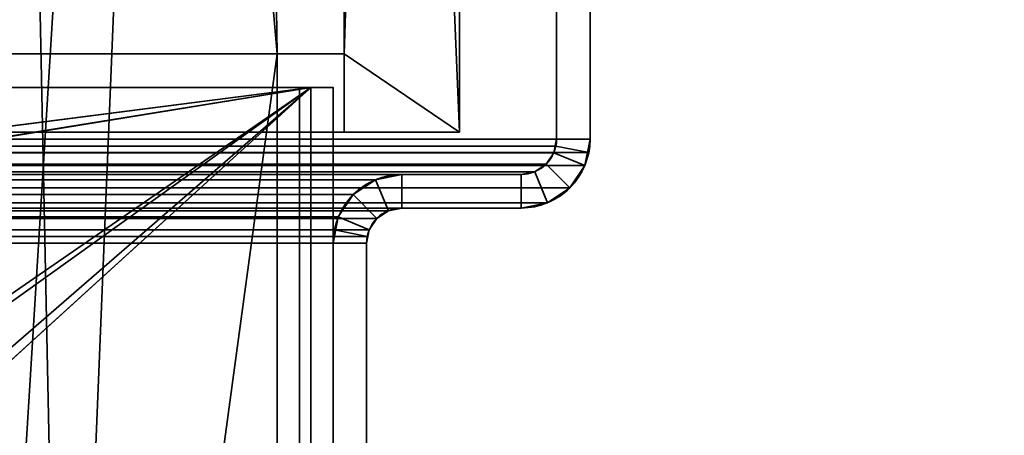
# Model space of a CAD drawing. Header units: millimetres. Extents: x -603 to 3703, y -115 to 249.
# Tile 1034 of 1056: x 1961 to 2005, y 54 to 73. Entities that reach past the tile are written whole.
import ezdxf

# ---------------------------------------------------------------- set-up
doc = ezdxf.new("R2010")
doc.units = ezdxf.units.MM
doc.layers.add('152', color=7, linetype='Continuous', true_color=0xffffff)

# ---------------------------------------------------------------- blocks, each defined once
blk = doc.blocks.new('UG_SURFACE_002')
at = {"layer": '152', "color": 252, "linetype": 'Continuous', "lineweight": 35}
for points in [[(2165, -13.4, 2212.25), (2165, 230.4, 2212.25), (835, 230.4, 2212.25), (835, -13.4, 2212.25)], [(985, -13.4, 2062.25), (985, 230.4, 2062.25), (2015, 230.4, 2062.25), (2015, -13.4, 2062.25)]]:
    blk.add_3dface(points, dxfattribs=at)
blk = doc.blocks.new('UG_SURFACE_117')
at = {"layer": '152', "color": 252, "linetype": 'Continuous', "lineweight": 35}
for points in [[(1974, 69.5, 2022.25), (1026, 69.5, 2022.25), (1609.3, 22.801, 2022.25), (1611.8, 22.801, 2022.25)], [(1974, 69.5, 2020.75), (1026, 69.5, 2020.75), (1026, 69.5, 2022.25), (1974, 69.5, 2022.25)], [(1026, 69.5, 2020.75), (1974, 69.5, 2020.75), (1922.7, 22.801, 2020.75), (1920.2, 22.801, 2020.75)], [(1974, 69.5, 2022.25), (1611.8, 22.801, 2022.25), (1685.2, 22.801, 2022.25)], [(1685.2, 22.801, 2022.25), (1687.7, 22.801, 2022.25), (1974, 69.5, 2022.25)], [(1974, 69.5, 2022.25), (1687.7, 22.801, 2022.25), (1906.3, 22.801, 2022.25)], [(1906.3, 22.801, 2022.25), (1908.8, 22.801, 2022.25), (1974, 69.5, 2022.25)], [(1974, 69.5, 2022.25), (1908.8, 22.801, 2022.25), (1920.2, 22.801, 2022.25)], [(1920.2, 22.801, 2022.25), (1922.7, 22.801, 2022.25), (1974, 69.5, 2022.25)], [(1922.7, 22.801, 2022.25), (1922.7, 18.08, 2022.25), (1974, 18.08, 2022.25), (1974, 69.5, 2022.25)], [(1974, 69.5, 2020.75), (1974, 18.08, 2020.75), (1922.7, 18.08, 2020.75), (1922.7, 22.801, 2020.75)], [(1974, 18.08, 2020.75), (1974, 69.5, 2020.75), (1974, 69.5, 2022.25), (1974, 18.08, 2022.25)]]:
    blk.add_3dface(points, dxfattribs=at)
blk = doc.blocks.new('UG_SURFACE_118')
at = {"layer": '152', "color": 252, "linetype": 'Continuous', "lineweight": 35}
for points in [[(1973.5, 69.5, -6.75), (1973.5, 52.894, 134.679), (1973.5, 40.569, 702.391), (1973.5, 42.7, 702.167)], [(1973.5, 42.7, 702.167), (1973.5, 44.831, 702.391), (1973.5, 69.5, -6.75)], [(1973.5, 69.5, 2008.25), (1973.5, 69.5, -6.75), (1973.5, 52.894, 711.345)], [(1973.5, 52.894, 711.345), (1973.5, 52.448, 715.584), (1973.5, 69.5, 2008.25)], [(1973.5, 69.5, -6.75), (1973.5, 48.725, 704.124), (1973.5, 51.577, 707.292)], [(1973.5, 69.5, -6.75), (1973.5, 22.801, 72.95), (1973.5, 22.801, 75.45), (1973.5, 51.577, 130.625)], [(1973.5, 69.5, 2008.25), (1973.5, 46.869, 1298.447), (1973.5, 52.894, 1864.679)], [(1973.5, 69.5, 2008.25), (1973.5, 50.317, 719.275), (1973.5, 52.894, 1288.012)], [(1973.5, 51.577, 707.292), (1973.5, 52.894, 711.345), (1973.5, 69.5, -6.75)], [(1973.5, 52.448, 715.584), (1973.5, 50.317, 719.275), (1973.5, 69.5, 2008.25)], [(1973.5, 51.577, 130.625), (1973.5, 52.894, 134.679), (1973.5, 69.5, -6.75)], [(1973.5, 69.5, 2008.25), (1973.5, 52.448, 1868.917), (1973.5, 50.317, 1872.609)], [(1973.5, 69.5, 2008.25), (1973.5, 52.448, 1292.251), (1973.5, 50.317, 1295.942)], [(1973.5, 44.831, 702.391), (1973.5, 48.725, 704.124), (1973.5, 69.5, -6.75)], [(1973.5, 52.894, 1864.679), (1973.5, 52.448, 1868.917), (1973.5, 69.5, 2008.25)], [(1973.5, 52.894, 1288.012), (1973.5, 52.448, 1292.251), (1973.5, 69.5, 2008.25)], [(1973.5, 50.317, 1872.609), (1973.5, 46.869, 1875.114), (1973.5, 69.5, 2008.25)], [(1973.5, 50.317, 1295.942), (1973.5, 46.869, 1298.447), (1973.5, 69.5, 2008.25)], [(1973.5, 69.5, -6.75), (1973.5, 22.801, 59.05), (1973.5, 22.801, 61.55)], [(1973.5, 46.869, 1875.114), (1973.5, 42.7, 1876), (1973.5, 18.08, 2008.25), (1973.5, 69.5, 2008.25)], [(1973.5, 22.801, 61.55), (1973.5, 22.801, 72.95), (1973.5, 69.5, -6.75)], [(1973.5, 69.5, -6.75), (1973.5, 18.08, -6.75), (1973.5, 18.08, 59.05), (1973.5, 22.801, 59.05)], [(1975, 69.5, 2008.25), (1975, 69.5, -6.75), (1973.5, 69.5, -6.75), (1973.5, 69.5, 2008.25)], [(1975, 18.08, 2008.25), (1975, 69.5, 2008.25), (1973.5, 69.5, 2008.25), (1973.5, 18.08, 2008.25)], [(1973.5, 18.08, -6.75), (1973.5, 69.5, -6.75), (1975, 69.5, -6.75), (1975, 18.08, -6.75)], [(1975, 69.5, -6.75), (1975, 52.448, 138.917), (1975, 52.894, 134.679)], [(1975, 69.5, 2008.25), (1975, 52.894, 1864.679), (1975, 52.894, 1288.012)], [(1975, 69.5, -6.75), (1975, 22.801, 72.95), (1975, 22.801, 61.55)], [(1975, 52.894, 134.679), (1975, 51.577, 130.625), (1975, 69.5, -6.75)], [(1975, 51.577, 130.625), (1975, 48.725, 127.458), (1975, 69.5, -6.75)], [(1975, 69.5, 2008.25), (1975, 52.448, 1868.917), (1975, 52.894, 1864.679)], [(1975, 22.801, 61.55), (1975, 22.801, 59.05), (1975, 69.5, -6.75)], [(1975, 22.801, 75.45), (1975, 22.801, 72.95), (1975, 69.5, -6.75), (1975, 44.831, 125.724)], [(1975, 52.448, 138.917), (1975, 69.5, -6.75), (1975, 51.577, 707.292)], [(1975, 69.5, 2008.25), (1975, 22.801, 1938.45), (1975, 22.801, 1935.95), (1975, 52.448, 1868.917)], [(1975, 69.5, 2008.25), (1975, 52.448, 715.584), (1975, 52.894, 711.345)], [(1975, 52.894, 1288.012), (1975, 42.7, 722.667), (1975, 46.869, 721.78), (1975, 69.5, 2008.25)], [(1975, 69.5, 2008.25), (1975, 50.317, 719.275), (1975, 52.448, 715.584)], [(1975, 52.894, 711.345), (1975, 69.5, -6.75), (1975, 69.5, 2008.25)], [(1975, 48.725, 127.458), (1975, 44.831, 125.724), (1975, 69.5, -6.75)], [(1975, 46.869, 721.78), (1975, 50.317, 719.275), (1975, 69.5, 2008.25)], [(1975, 52.894, 711.345), (1975, 51.577, 707.292), (1975, 69.5, -6.75)], [(1975, 69.5, 2008.25), (1975, 18.08, 2008.25), (1975, 18.08, 1938.45), (1975, 22.801, 1938.45)], [(1975, 22.801, 59.05), (1975, 18.08, 59.05), (1975, 18.08, -6.75), (1975, 69.5, -6.75)]]:
    blk.add_3dface(points, dxfattribs=at)
blk = doc.blocks.new('UG_SURFACE_131')
at = {"layer": '152', "color": 41, "linetype": 'Continuous', "lineweight": 35}
for points in [[(1019.35, 67.5, 2027.9), (1980.65, 67.5, 2027.9), (1980.65, 229.15, 2027.9), (1019.35, 229.15, 2027.9)], [(1965.5, 19.5, 2012.75), (1963, 19.5, 2010.25), (1958.65, 229.15, 2005.9), (1972.5, 71, 2019.75)], [(1970.5, 203.3, 2017.75), (1972.5, 71, 2019.75), (1958.65, 229.15, 2005.9)], [(1963, 19.5, 2010.25), (1963, 11.15, 2010.25), (1958.65, 11.15, 2005.9), (1958.65, 229.15, 2005.9)], [(1975, 203.3, 2022.25), (1975, 229.15, 2022.25), (1980.65, 229.15, 2027.9), (1975.5, 71, 2022.75)], [(1980.65, 229.15, 2027.9), (1980.65, 67.5, 2027.9), (1975.5, 67.5, 2022.75), (1975.5, 71, 2022.75)], [(1975.5, 71, 2022.75), (1972.5, 71, 2019.75), (1970.5, 203.3, 2017.75), (1975, 203.3, 2022.25)], [(1975.5, 71, 2022.75), (1975.5, 67.5, 2022.75), (1024.5, 67.5, 2022.75), (1024.5, 71, 2022.75)], [(1972.5, 71, 2019.75), (1975.5, 71, 2022.75), (1024.5, 71, 2022.75), (1027.5, 71, 2019.75)], [(1972.5, 19, 2019.75), (1972.5, 71, 2019.75), (1027.5, 71, 2019.75), (1027.5, 19, 2019.75)], [(1965.5, 19.5, 2012.75), (1972.5, 71, 2019.75), (1972.5, 19, 2019.75)], [(1975.5, 67.5, 2022.75), (1980.65, 67.5, 2027.9), (1019.35, 67.5, 2027.9), (1024.5, 67.5, 2022.75)]]:
    blk.add_3dface(points, dxfattribs=at)
blk = doc.blocks.new('UG_SURFACE_142')
at = {"layer": '152', "color": 41, "linetype": 'Continuous', "lineweight": 35}
for points in [[(1958.65, 11.15, -5.75), (1958.65, 229.15, -5.75), (1970.5, 229.15, -5.75), (1970.5, 203.3, -5.75)], [(1958.65, 229.15, 2005.9), (1972.5, 71, 2019.75), (1970.5, 203.3, 2017.75)], [(1972.5, 71, 2019.75), (1958.65, 229.15, 2005.9), (1963, 19.5, 2010.25), (1965.5, 19.5, 2012.75)], [(1958.65, 229.15, 2005.9), (1958.65, 11.15, 2005.9), (1963, 11.15, 2010.25), (1963, 19.5, 2010.25)], [(1975, 203.3, -5.75), (1975, 229.15, -5.75), (1980.65, 229.15, -5.75), (1980.65, 67.5, -5.75)], [(1975.5, 71, 2022.75), (1980.65, 229.15, 2027.9), (1975, 229.15, 2022.25), (1975, 203.3, 2022.25)], [(1975.5, 71, 2022.75), (1975.5, 67.5, 2022.75), (1980.65, 67.5, 2027.9), (1980.65, 229.15, 2027.9)], [(1980.65, 67.5, 2027.9), (1980.65, 67.5, -5.75), (1980.65, 229.15, -5.75), (1980.65, 229.15, 2027.9)], [(1958.65, 11.15, -5.75), (1970.5, 203.3, -5.75), (1963, 19.5, -5.75)], [(1970.5, 203.3, -5.75), (1972.5, 71, -5.75), (1965.5, 19.5, -5.75), (1963, 19.5, -5.75)], [(1970.5, 203.3, -5.75), (1975, 203.3, -5.75), (1975.5, 71, -5.75), (1972.5, 71, -5.75)], [(1972.5, 71, 2019.75), (1975.5, 71, 2022.75), (1975, 203.3, 2022.25), (1970.5, 203.3, 2017.75)], [(1975.5, 71, -5.75), (1975, 203.3, -5.75), (1980.65, 67.5, -5.75)], [(1965.5, 19.5, -5.75), (1972.5, 71, -5.75), (1972.5, 19, -5.75)], [(1972.5, 19, 2019.75), (1972.5, 71, 2019.75), (1965.5, 19.5, 2012.75)], [(1972.5, 71, 2019.75), (1972.5, 71, -5.75), (1975.5, 71, -5.75), (1975.5, 71, 2022.75)], [(1972.5, 19, -5.75), (1972.5, 71, -5.75), (1972.5, 71, 2019.75), (1972.5, 19, 2019.75)], [(1975.5, 71, -5.75), (1975.5, 67.5, -5.75), (1975.5, 67.5, 2022.75), (1975.5, 71, 2022.75)], [(1980.65, 67.5, -5.75), (1975.5, 67.5, -5.75), (1975.5, 71, -5.75)], [(1975.5, 67.5, 2022.75), (1975.5, 67.5, -5.75), (1980.65, 67.5, -5.75), (1980.65, 67.5, 2027.9)]]:
    blk.add_3dface(points, dxfattribs=at)
blk = doc.blocks.new('UG_SURFACE_163')
at = {"layer": '152', "color": 252, "linetype": 'Continuous', "lineweight": 35}
for points in [[(1013.5, 67.18, 2033.75), (1986.5, 67.18, 2033.75), (1986.5, 87.52, 2033.75), (1013.5, 87.52, 2033.75)], [(1015, 67.18, 2032.25), (1015, 87.52, 2032.25), (1985, 87.52, 2032.25), (1985, 67.18, 2032.25)], [(1986.5, 87.52, 2033.75), (1986.5, 67.18, 2033.75), (1985, 67.18, 2032.25), (1985, 87.52, 2032.25)], [(1986.441, 66.579, 2033.691), (1013.5, 67.18, 2033.75), (1013.559, 66.579, 2033.691)], [(1986.441, 66.579, 2033.691), (1986.5, 67.18, 2033.75), (1013.5, 67.18, 2033.75)], [(1015, 67.18, 2032.25), (1985, 67.18, 2032.25), (1984.97, 66.872, 2032.22)], [(1015.03, 66.872, 2032.22), (1015, 67.18, 2032.25), (1984.97, 66.872, 2032.22)], [(1986.5, 67.18, 2033.75), (1986.441, 66.579, 2033.691), (1984.97, 66.872, 2032.22), (1985, 67.18, 2032.25)], [(1013.559, 66.579, 2033.691), (1013.734, 66.001, 2033.515), (1986.266, 66.001, 2033.515), (1986.441, 66.579, 2033.691)], [(1984.97, 66.872, 2032.22), (1984.88, 66.575, 2032.13), (1015.12, 66.575, 2032.13), (1015.03, 66.872, 2032.22)], [(1984.537, 66.063, 2031.787), (1015.463, 66.063, 2031.787), (1015.12, 66.575, 2032.13), (1984.88, 66.575, 2032.13)], [(1986.266, 66.001, 2033.515), (1985.598, 65.002, 2032.848), (1984.537, 66.063, 2031.787), (1984.88, 66.575, 2032.13)], [(1986.441, 66.579, 2033.691), (1986.266, 66.001, 2033.515), (1984.88, 66.575, 2032.13), (1984.97, 66.872, 2032.22)], [(1986.266, 66.001, 2033.515), (1013.734, 66.001, 2033.515), (1014.402, 65.002, 2032.848), (1985.598, 65.002, 2032.848)], [(1984.025, 65.72, 2031.275), (1015.975, 65.72, 2031.275), (1015.463, 66.063, 2031.787), (1984.537, 66.063, 2031.787)], [(1983.42, 65.6, 2030.67), (1016.58, 65.6, 2030.67), (1015.975, 65.72, 2031.275), (1984.025, 65.72, 2031.275)], [(1983.42, 65.6, 2030.67), (1984.025, 65.72, 2031.275), (1984.599, 64.334, 2031.849), (1983.42, 64.1, 2030.67)], [(1984.025, 65.72, 2031.275), (1984.537, 66.063, 2031.787), (1985.598, 65.002, 2032.848), (1984.599, 64.334, 2031.849)], [(1021.92, 65.6, 2025.33), (1016.58, 65.6, 2030.67), (1983.42, 65.6, 2030.67), (1978.08, 65.6, 2025.33)], [(1976.901, 65.366, 2024.151), (1023.099, 65.366, 2024.151), (1021.92, 65.6, 2025.33), (1978.08, 65.6, 2025.33)], [(1975.902, 64.698, 2023.152), (1024.098, 64.698, 2023.152), (1023.099, 65.366, 2024.151), (1976.901, 65.366, 2024.151)], [(1977.475, 63.98, 2024.725), (1976.963, 63.637, 2024.213), (1975.902, 64.698, 2023.152), (1976.901, 65.366, 2024.151)], [(1978.08, 64.1, 2025.33), (1977.475, 63.98, 2024.725), (1976.901, 65.366, 2024.151), (1978.08, 65.6, 2025.33)], [(1983.42, 64.1, 2030.67), (1978.08, 64.1, 2025.33), (1978.08, 65.6, 2025.33), (1983.42, 65.6, 2030.67)], [(1985.598, 65.002, 2032.848), (1014.402, 65.002, 2032.848), (1015.401, 64.334, 2031.849), (1984.599, 64.334, 2031.849)], [(1984.599, 64.334, 2031.849), (1015.401, 64.334, 2031.849), (1016.58, 64.1, 2030.67), (1983.42, 64.1, 2030.67)], [(1975.235, 63.699, 2022.485), (1024.765, 63.699, 2022.485), (1024.098, 64.698, 2023.152), (1975.902, 64.698, 2023.152)], [(1975.235, 63.699, 2022.485), (1975.902, 64.698, 2023.152), (1976.963, 63.637, 2024.213), (1976.62, 63.125, 2023.87)], [(1021.92, 64.1, 2025.33), (1978.08, 64.1, 2025.33), (1983.42, 64.1, 2030.67), (1016.58, 64.1, 2030.67)], [(1978.08, 64.1, 2025.33), (1021.92, 64.1, 2025.33), (1022.525, 63.98, 2024.725), (1977.475, 63.98, 2024.725)], [(1977.475, 63.98, 2024.725), (1022.525, 63.98, 2024.725), (1023.037, 63.637, 2024.213), (1976.963, 63.637, 2024.213)], [(1976.963, 63.637, 2024.213), (1023.037, 63.637, 2024.213), (1023.38, 63.125, 2023.87), (1976.62, 63.125, 2023.87)], [(1024.941, 63.121, 2022.309), (1024.765, 63.699, 2022.485), (1975.235, 63.699, 2022.485)], [(1024.941, 63.121, 2022.309), (1975.235, 63.699, 2022.485), (1975.059, 63.121, 2022.309)], [(1975.059, 63.121, 2022.309), (1975.235, 63.699, 2022.485), (1976.62, 63.125, 2023.87), (1976.53, 62.828, 2023.78)], [(1976.53, 62.828, 2023.78), (1023.38, 63.125, 2023.87), (1023.47, 62.828, 2023.78)], [(1976.53, 62.828, 2023.78), (1976.62, 63.125, 2023.87), (1023.38, 63.125, 2023.87)], [(1975.059, 63.121, 2022.309), (1025, 62.52, 2022.25), (1024.941, 63.121, 2022.309)], [(1975.059, 63.121, 2022.309), (1975, 62.52, 2022.25), (1025, 62.52, 2022.25)], [(1975, 62.52, 2022.25), (1975.059, 63.121, 2022.309), (1976.53, 62.828, 2023.78), (1976.5, 62.52, 2023.75)], [(1023.47, 62.828, 2023.78), (1976.5, 62.52, 2023.75), (1976.53, 62.828, 2023.78)], [(1023.47, 62.828, 2023.78), (1023.5, 62.52, 2023.75), (1976.5, 62.52, 2023.75)], [(1023.5, -30.32, 2023.75), (1976.5, -30.32, 2023.75), (1976.5, 62.52, 2023.75), (1023.5, 62.52, 2023.75)], [(1025, -30.32, 2022.25), (1025, 62.52, 2022.25), (1975, 62.52, 2022.25), (1975, -30.32, 2022.25)], [(1975, -30.32, 2022.25), (1975, 62.52, 2022.25), (1976.5, 62.52, 2023.75), (1976.5, -30.32, 2023.75)]]:
    blk.add_3dface(points, dxfattribs=at)
blk = doc.blocks.new('UG_SURFACE_164')
at = {"layer": '152', "color": 252, "linetype": 'Continuous', "lineweight": 35}
for points in [[(1985, 87.52, 2032.25), (1985, 87.52, -8.75), (1985, 67.18, -8.75), (1985, 67.18, 2032.25)], [(1985, 67.18, -8.75), (1985, 87.52, -8.75), (1986.5, 87.52, -8.75), (1986.5, 67.18, -8.75)], [(1986.5, 67.18, 2033.75), (1986.5, 87.52, 2033.75), (1985, 87.52, 2032.25), (1985, 67.18, 2032.25)], [(1986.5, 87.52, 2033.75), (1986.5, 67.18, 2033.75), (1986.5, 67.18, -8.75), (1986.5, 87.52, -8.75)], [(1985, 67.18, -8.75), (1984.88, 66.575, -8.75), (1984.88, 66.575, 2032.13)], [(1984.88, 66.575, 2032.13), (1984.97, 66.872, 2032.22), (1985, 67.18, -8.75)], [(1986.5, 67.18, -8.75), (1986.266, 66.001, -8.75), (1984.88, 66.575, -8.75), (1985, 67.18, -8.75)], [(1984.97, 66.872, 2032.22), (1985, 67.18, 2032.25), (1985, 67.18, -8.75)], [(1985, 67.18, 2032.25), (1984.97, 66.872, 2032.22), (1986.441, 66.579, 2033.691), (1986.5, 67.18, 2033.75)], [(1986.5, 67.18, -8.75), (1986.441, 66.579, 2033.691), (1986.266, 66.001, 2033.515)], [(1986.266, 66.001, 2033.515), (1986.266, 66.001, -8.75), (1986.5, 67.18, -8.75)], [(1986.5, 67.18, -8.75), (1986.5, 67.18, 2033.75), (1986.441, 66.579, 2033.691)], [(1984.88, 66.575, 2032.13), (1984.88, 66.575, -8.75), (1984.537, 66.063, -8.75), (1984.537, 66.063, 2031.787)], [(1984.537, 66.063, -8.75), (1984.88, 66.575, -8.75), (1986.266, 66.001, -8.75), (1985.598, 65.002, -8.75)], [(1984.88, 66.575, 2032.13), (1984.537, 66.063, 2031.787), (1985.598, 65.002, 2032.848), (1986.266, 66.001, 2033.515)], [(1984.97, 66.872, 2032.22), (1984.88, 66.575, 2032.13), (1986.266, 66.001, 2033.515), (1986.441, 66.579, 2033.691)], [(1984.025, 65.72, 2031.275), (1984.025, 65.72, -8.75), (1983.42, 65.6, -8.75), (1983.42, 65.6, 2030.67)], [(1983.42, 65.6, -8.75), (1984.025, 65.72, -8.75), (1984.599, 64.334, -8.75), (1983.42, 64.1, -8.75)], [(1983.42, 64.1, 2030.67), (1984.599, 64.334, 2031.849), (1984.025, 65.72, 2031.275), (1983.42, 65.6, 2030.67)], [(1984.537, 66.063, 2031.787), (1984.537, 66.063, -8.75), (1984.025, 65.72, -8.75), (1984.025, 65.72, 2031.275)], [(1985.598, 65.002, -8.75), (1984.599, 64.334, -8.75), (1984.025, 65.72, -8.75), (1984.537, 66.063, -8.75)], [(1984.599, 64.334, 2031.849), (1985.598, 65.002, 2032.848), (1984.537, 66.063, 2031.787), (1984.025, 65.72, 2031.275)], [(1985.598, 65.002, 2032.848), (1985.598, 65.002, -8.75), (1986.266, 66.001, -8.75), (1986.266, 66.001, 2033.515)], [(1976.901, 65.366, 2024.151), (1976.901, 65.366, -8.75), (1975.902, 64.698, -8.75), (1975.902, 64.698, 2023.152)], [(1975.902, 64.698, -8.75), (1976.901, 65.366, -8.75), (1977.475, 63.98, -8.75), (1976.963, 63.637, -8.75)], [(1976.901, 65.366, 2024.151), (1975.902, 64.698, 2023.152), (1976.963, 63.637, 2024.213), (1977.475, 63.98, 2024.725)], [(1978.08, 65.6, 2025.33), (1978.08, 65.6, -8.75), (1976.901, 65.366, -8.75), (1976.901, 65.366, 2024.151)], [(1978.08, 64.1, -8.75), (1977.475, 63.98, -8.75), (1976.901, 65.366, -8.75), (1978.08, 65.6, -8.75)], [(1978.08, 65.6, 2025.33), (1976.901, 65.366, 2024.151), (1977.475, 63.98, 2024.725), (1978.08, 64.1, 2025.33)], [(1983.42, 65.6, 2030.67), (1983.42, 65.6, -8.75), (1978.08, 65.6, -8.75), (1978.08, 65.6, 2025.33)], [(1983.42, 64.1, -8.75), (1978.08, 64.1, -8.75), (1978.08, 65.6, -8.75), (1983.42, 65.6, -8.75)], [(1983.42, 65.6, 2030.67), (1978.08, 65.6, 2025.33), (1978.08, 64.1, 2025.33), (1983.42, 64.1, 2030.67)], [(1984.599, 64.334, 2031.849), (1984.599, 64.334, -8.75), (1985.598, 65.002, -8.75), (1985.598, 65.002, 2032.848)], [(1975.902, 64.698, 2023.152), (1975.902, 64.698, -8.75), (1975.235, 63.699, -8.75), (1975.235, 63.699, 2022.485)], [(1976.963, 63.637, -8.75), (1976.62, 63.125, -8.75), (1975.235, 63.699, -8.75), (1975.902, 64.698, -8.75)], [(1976.62, 63.125, 2023.87), (1976.963, 63.637, 2024.213), (1975.902, 64.698, 2023.152), (1975.235, 63.699, 2022.485)], [(1983.42, 64.1, 2030.67), (1983.42, 64.1, -8.75), (1984.599, 64.334, -8.75), (1984.599, 64.334, 2031.849)], [(1976.963, 63.637, 2024.213), (1976.963, 63.637, -8.75), (1977.475, 63.98, -8.75), (1977.475, 63.98, 2024.725)], [(1977.475, 63.98, 2024.725), (1977.475, 63.98, -8.75), (1978.08, 64.1, -8.75), (1978.08, 64.1, 2025.33)], [(1983.42, 64.1, 2030.67), (1978.08, 64.1, 2025.33), (1978.08, 64.1, -8.75), (1983.42, 64.1, -8.75)], [(1975.235, 63.699, -8.75), (1975, 62.52, -8.75), (1975, 62.52, 2022.25)], [(1975, 62.52, 2022.25), (1975.059, 63.121, 2022.309), (1975.235, 63.699, -8.75)], [(1975, 62.52, -8.75), (1975.235, 63.699, -8.75), (1976.62, 63.125, -8.75), (1976.5, 62.52, -8.75)], [(1975.059, 63.121, 2022.309), (1975.235, 63.699, 2022.485), (1975.235, 63.699, -8.75)], [(1976.53, 62.828, 2023.78), (1976.62, 63.125, 2023.87), (1975.235, 63.699, 2022.485), (1975.059, 63.121, 2022.309)], [(1976.62, 63.125, 2023.87), (1976.62, 63.125, -8.75), (1976.963, 63.637, -8.75), (1976.963, 63.637, 2024.213)], [(1976.5, 62.52, 2023.75), (1976.53, 62.828, 2023.78), (1975.059, 63.121, 2022.309), (1975, 62.52, 2022.25)], [(1976.53, 62.828, 2023.78), (1976.5, 62.52, -8.75), (1976.62, 63.125, -8.75)], [(1976.62, 63.125, -8.75), (1976.62, 63.125, 2023.87), (1976.53, 62.828, 2023.78)], [(1976.53, 62.828, 2023.78), (1976.5, 62.52, 2023.75), (1976.5, 62.52, -8.75)], [(1975, 62.52, 2022.25), (1975, 62.52, -8.75), (1975, -30.32, -8.75), (1975, -30.32, 2022.25)], [(1975, -30.32, -8.75), (1975, 62.52, -8.75), (1976.5, 62.52, -8.75), (1976.5, -30.32, -8.75)], [(1975, 62.52, 2022.25), (1975, -30.32, 2022.25), (1976.5, -30.32, 2023.75), (1976.5, 62.52, 2023.75)], [(1976.5, 62.52, 2023.75), (1976.5, -30.32, 2023.75), (1976.5, -30.32, -8.75), (1976.5, 62.52, -8.75)]]:
    blk.add_3dface(points, dxfattribs=at)

msp = doc.modelspace()

# ---------------------------------------------------------------- linework, layer by layer
at = {"layer": '152', "color": 251, "linetype": 'Continuous', "lineweight": -3, "true_color": 0x636466}
for p, q in [((1980.65, 67.5, 2027.9), (1980.65, 229.15, 2027.9)), ((1980.65, 67.5, -5.75), (1980.65, 229.15, -5.75)), ((1980.65, 67.5, 2027.9), (1980.65, 229.15, 2027.9)), ((1985, 67.18, 2032.25), (1985, 87.52, 2032.25)), ((1985, 67.18, 2032.25), (1985, 87.52, 2032.25)), ((1985, 67.18, -8.75), (1985, 87.52, -8.75)), ((1986.5, 67.18, 2033.75), (1986.5, 87.52, 2033.75)), ((1986.5, 67.18, 2033.75), (1986.5, 87.52, 2033.75)), ((1986.5, 67.18, -8.75), (1986.5, 87.52, -8.75)), ((1024.5, 71, 2022.75), (1975.5, 71, 2022.75)), ((1027.5, 71, 2019.75), (1972.5, 71, 2019.75)), ((1972.5, 71, 2019.75), (1972.5, 19, 2019.75)), ((1972.5, 19, -5.75), (1972.5, 71, -5.75)), ((1975.5, 71, 2022.75), (1972.5, 71, 2019.75)), ((1972.5, 71, 2019.75), (1972.5, 71, -5.75)), ((1972.5, 71, 2019.75), (1975.5, 71, 2022.75)), ((1972.5, 71, 2019.75), (1972.5, 19, 2019.75)), ((1972.5, 71, -5.75), (1975.5, 71, -5.75)), ((1975.5, 71, 2022.75), (1975.5, 71, -5.75)), ((1975.5, 67.5, 2022.75), (1975.5, 71, 2022.75)), ((1975.5, 71, -5.75), (1975.5, 67.5, -5.75)), ((1975.5, 67.5, 2022.75), (1975.5, 71, 2022.75)), ((1026, 69.5, 2022.25), (1974, 69.5, 2022.25)), ((1026, 69.5, 2020.75), (1974, 69.5, 2020.75)), ((1975, 69.5, 2008.25), (1973.5, 69.5, 2008.25)), ((1973.5, 18.08, -6.75), (1973.5, 69.5, -6.75)), ((1975, 69.5, -6.75), (1973.5, 69.5, -6.75)), ((1973.5, 69.5, -6.75), (1973.5, 69.5, 2008.25)), ((1973.5, 18.08, 2008.25), (1973.5, 69.5, 2008.25)), ((1974, 69.5, 2020.75), (1974, 18.08, 2020.75)), ((1974, 69.5, 2022.25), (1974, 18.08, 2022.25)), ((1974, 69.5, 2020.75), (1974, 69.5, 2022.25)), ((1975, 18.08, 2008.25), (1975, 69.5, 2008.25)), ((1975, 69.5, -6.75), (1975, 69.5, 2008.25)), ((1975, 18.08, -6.75), (1975, 69.5, -6.75)), ((1019.35, 67.5, 2027.9), (1980.65, 67.5, 2027.9)), ((1024.5, 67.5, 2022.75), (1975.5, 67.5, 2022.75)), ((1975.5, 67.5, -5.75), (1980.65, 67.5, -5.75)), ((1980.65, 67.5, 2027.9), (1975.5, 67.5, 2022.75)), ((1975.5, 67.5, 2022.75), (1975.5, 67.5, -5.75)), ((1975.5, 67.5, 2022.75), (1980.65, 67.5, 2027.9)), ((1980.65, 67.5, 2027.9), (1980.65, 67.5, -5.75)), ((1986.5, 67.18, 2033.75), (1013.5, 67.18, 2033.75)), ((1985, 67.18, 2032.25), (1015, 67.18, 2032.25)), ((1985, 67.18, -8.75), (1985, 67.18, 2032.25)), ((1986.5, 67.18, -8.75), (1986.5, 67.18, 2033.75)), ((1983.42, 65.6, 2030.67), (1016.58, 65.6, 2030.67)), ((1978.08, 65.6, 2025.33), (1021.92, 65.6, 2025.33)), ((1978.08, 65.6, -8.75), (1983.42, 65.6, -8.75)), ((1978.08, 65.6, -8.75), (1978.08, 65.6, 2025.33)), ((1978.08, 65.6, 2025.33), (1983.42, 65.6, 2030.67)), ((1978.08, 65.6, 2025.33), (1983.42, 65.6, 2030.67)), ((1983.42, 65.6, -8.75), (1983.42, 65.6, 2030.67)), ((1983.42, 64.1, 2030.67), (1016.58, 64.1, 2030.67)), ((1978.08, 64.1, 2025.33), (1021.92, 64.1, 2025.33)), ((1978.08, 64.1, -8.75), (1983.42, 64.1, -8.75)), ((1978.08, 64.1, 2025.33), (1983.42, 64.1, 2030.67)), ((1978.08, 64.1, 2025.33), (1983.42, 64.1, 2030.67)), ((1978.08, 64.1, -8.75), (1978.08, 64.1, 2025.33)), ((1983.42, 64.1, -8.75), (1983.42, 64.1, 2030.67)), ((1976.5, 62.52, 2023.75), (1023.5, 62.52, 2023.75)), ((1975, 62.52, 2022.25), (1025, 62.52, 2022.25)), ((1975, -30.32, -8.75), (1975, 62.52, -8.75)), ((1975, -30.32, 2022.25), (1975, 62.52, 2022.25)), ((1975, 62.52, -8.75), (1975, 62.52, 2022.25)), ((1975, -30.32, 2022.25), (1975, 62.52, 2022.25)), ((1976.5, -30.32, 2023.75), (1976.5, 62.52, 2023.75)), ((1976.5, 62.52, -8.75), (1976.5, 62.52, 2023.75)), ((1976.5, -30.32, -8.75), (1976.5, 62.52, -8.75)), ((1976.5, -30.32, 2023.75), (1976.5, 62.52, 2023.75))]:
    msp.add_line(p, q, dxfattribs=at)
at = {"layer": '152', "color": 251, "linetype": 'Continuous', "lineweight": -3, "true_color": 0x636466, "extrusion": (0, 0, -1)}
for radius in [1.58, 3.08]:
    msp.add_arc((-1983.42, 67.18, 8.75), radius, 180, 270, dxfattribs=at)
at = {"layer": '152', "color": 251, "linetype": 'Continuous', "lineweight": -3, "true_color": 0x636466}
for radius in [3.08, 1.58]:
    msp.add_arc((1978.08, 62.52, -8.75), radius, 90, 180, dxfattribs=at)
at = {"layer": '152', "color": 251, "linetype": 'Continuous', "lineweight": -3, "true_color": 0x636466, "extrusion": (-0.707107, -6.12323e-17, 0.707107)}
for centre, major_axis in [((1983.42, 67.18, 2030.67), (-3.08, 0, -3.08)), ((1983.42, 67.18, 2030.67), (-1.58, 0, -1.58)), ((1978.08, 62.52, 2025.33), (3.08, 0, 3.08)), ((1978.08, 62.52, 2025.33), (1.58, 0, 1.58))]:
    msp.add_ellipse(centre, major_axis=major_axis, ratio=0.707107, start_param=1.570796, end_param=3.141593, dxfattribs=at)
at = {"layer": '152', "color": 251, "linetype": 'Continuous', "lineweight": -3, "true_color": 0x636466, "extrusion": (0.707107, 6.12323e-17, -0.707107)}
for centre, major_axis in [((1983.42, 67.18, 2030.67), (3.08, 0, 3.08)), ((1983.42, 67.18, 2030.67), (1.58, 0, 1.58)), ((1978.08, 62.52, 2025.33), (-3.08, 0, -3.08)), ((1978.08, 62.52, 2025.33), (-1.58, 0, -1.58))]:
    msp.add_ellipse(centre, major_axis=major_axis, ratio=0.707107, start_param=0, end_param=1.570796, dxfattribs=at)

# ---------------------------------------------------------------- block references
at = {"layer": '152', "color": 251, "linetype": 'Continuous', "lineweight": -3, "true_color": 0x636466}
for name in ['UG_SURFACE_002', 'UG_SURFACE_131', 'UG_SURFACE_142', 'UG_SURFACE_163', 'UG_SURFACE_164', 'UG_SURFACE_117', 'UG_SURFACE_118']:
    msp.add_blockref(name, (0, 0), dxfattribs=at)

doc.saveas('drawing.dxf')
